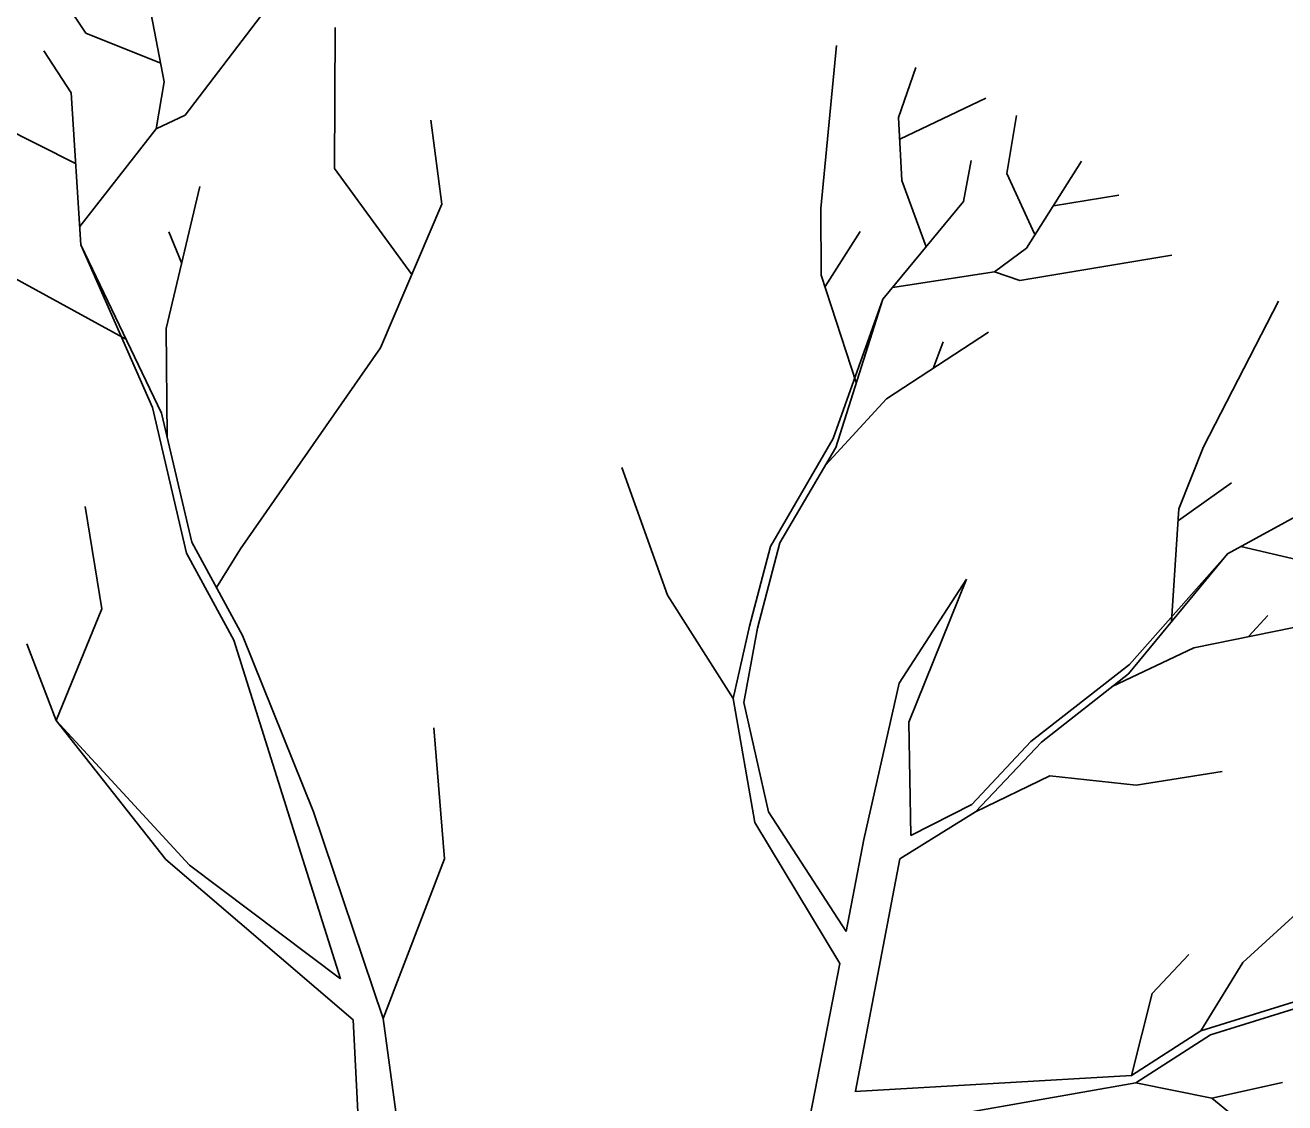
# Model space of a CAD drawing. Extents: x -438233 to -437334, y -1133133 to -1132623.
# Drawn here: x -438073.664 to -438070.142, y -1132984.041 to -1132981.028 of the extents above; entities that cross this region are included whole.
import ezdxf

# ---------------------------------------------------------------- set-up
doc = ezdxf.new("R2010")
doc.units = 0
doc.layers.add('Vrstva 1', color=7, linetype='Continuous')

msp = doc.modelspace()

# ---------------------------------------------------------------- linework, layer by layer
at = {"layer": 'Vrstva 1'}
for p, q in [((-438073.2753, -1132981.1863), (-438073.3398, -1132980.8485)), ((-438073.4946, -1132981.0509), (-438073.6035, -1132980.8856)), ((-438073.2172, -1132981.2799), (-438072.9044, -1132980.8702)), ((-438073.2874, -1132981.1339), (-438073.4946, -1132981.0509)), ((-438072.7995, -1132981.4291), (-438072.7971, -1132981.0347)), ((-438071.4399, -1132981.5412), (-438071.3956, -1132981.0855)), ((-438073.5358, -1132981.217), (-438073.6116, -1132981.1001)), ((-438071.2222, -1132981.2863), (-438071.1738, -1132981.1468)), ((-438073.2979, -1132981.3178), (-438073.2753, -1132981.1863)), ((-438073.5084, -1132981.6428), (-438073.5358, -1132981.217)), ((-438071.219, -1132981.3468), (-438070.9787, -1132981.2323)), ((-438073.5229, -1132981.4146), (-438073.7341, -1132981.3089)), ((-438073.2979, -1132981.3178), (-438073.2172, -1132981.2799)), ((-438072.4996, -1132981.5291), (-438072.5302, -1132981.2936)), ((-438071.2133, -1132981.4629), (-438071.2222, -1132981.2863)), ((-438070.9198, -1132981.4428), (-438070.8924, -1132981.2807)), ((-438073.5108, -1132981.5912), (-438073.2979, -1132981.3178)), ((-438071.0408, -1132981.521), (-438071.019, -1132981.4065)), ((-438070.8642, -1132981.6516), (-438070.711, -1132981.4089)), ((-438072.5826, -1132981.725), (-438072.7995, -1132981.4291)), ((-438070.8424, -1132981.6113), (-438070.9198, -1132981.4428)), ((-438073.2697, -1132981.8766), (-438073.1753, -1132981.4791)), ((-438071.1448, -1132981.6484), (-438071.2133, -1132981.4629)), ((-438071.2666, -1132981.7944), (-438071.0408, -1132981.521)), ((-438070.7892, -1132981.5331), (-438070.6069, -1132981.5033)), ((-438072.6705, -1132981.9307), (-438072.4996, -1132981.5291)), ((-438071.4383, -1132981.7274), (-438071.4399, -1132981.5412)), ((-438073.2261, -1132981.6944), (-438073.2624, -1132981.6065)), ((-438071.4278, -1132981.7589), (-438071.3295, -1132981.6049)), ((-438073.3084, -1132982.0968), (-438073.5084, -1132981.6428)), ((-438073.2826, -1132982.1129), (-438073.5084, -1132981.6428)), ((-438070.9537, -1132981.7178), (-438070.8642, -1132981.6516)), ((-438070.8835, -1132981.742), (-438070.4586, -1132981.671)), ((-438073.3809, -1132981.9073), (-438073.7124, -1132981.7258)), ((-438071.3408, -1132982.0274), (-438071.4383, -1132981.7274)), ((-438071.2391, -1132981.7621), (-438070.9537, -1132981.7178)), ((-438070.9537, -1132981.7178), (-438070.8835, -1132981.742)), ((-438071.4053, -1132982.1839), (-438071.2666, -1132981.7944)), ((-438071.398, -1132982.2089), (-438071.2666, -1132981.7944)), ((-438070.3698, -1132982.2073), (-438070.1602, -1132981.8)), ((-438073.2672, -1132982.1798), (-438073.2697, -1132981.8766)), ((-438071.2561, -1132982.0726), (-438070.9706, -1132981.8863)), ((-438073.0616, -1132982.4927), (-438072.6705, -1132981.9307)), ((-438071.1254, -1132981.9879), (-438071.0972, -1132981.9137)), ((-438071.427, -1132982.2581), (-438071.2561, -1132982.0726)), ((-438073.2132, -1132982.5048), (-438073.3084, -1132982.0968)), ((-438073.1979, -1132982.4734), (-438073.2826, -1132982.1129)), ((-438071.5803, -1132982.4855), (-438071.4053, -1132982.1839)), ((-438071.5545, -1132982.4758), (-438071.398, -1132982.2089)), ((-438070.4384, -1132982.3806), (-438070.3698, -1132982.2073)), ((-438071.8681, -1132982.6217), (-438071.9956, -1132982.2653)), ((-438070.44, -1132982.4129), (-438070.2916, -1132982.3081)), ((-438070.3029, -1132982.5064), (-438069.9916, -1132982.3363)), ((-438073.4495, -1132982.6604), (-438073.4963, -1132982.3742)), ((-438070.4594, -1132982.6951), (-438070.4384, -1132982.3806)), ((-438073.081, -1132982.7475), (-438073.2132, -1132982.5048)), ((-438073.1979, -1132982.4734), (-438073.056, -1132982.7346)), ((-438073.0616, -1132982.4927), (-438073.1293, -1132982.6008)), ((-438071.5803, -1132982.4855), (-438071.6391, -1132982.7088)), ((-438071.5545, -1132982.4758), (-438071.6165, -1132982.7145)), ((-438070.5795, -1132982.8419), (-438070.3029, -1132982.5064)), ((-438070.5771, -1132982.8161), (-438070.3029, -1132982.5064)), ((-438070.2658, -1132982.4855), (-438069.9836, -1132982.5516)), ((-438071.2206, -1132982.8677), (-438071.0319, -1132982.5774)), ((-438071.0319, -1132982.5774), (-438071.194, -1132982.9774)), ((-438071.6851, -1132982.9112), (-438071.8681, -1132982.6217)), ((-438073.5777, -1132982.9725), (-438073.4495, -1132982.6604)), ((-438070.2432, -1132982.7371), (-438070.19, -1132982.679)), ((-438071.6851, -1132982.9112), (-438071.6391, -1132982.7088)), ((-438071.6553, -1132982.9225), (-438071.6165, -1132982.7145)), ((-438070.3965, -1132982.7693), (-438070.0626, -1132982.7008)), ((-438073.081, -1132982.7475), (-438072.8931, -1132983.3435)), ((-438073.056, -1132982.7346), (-438072.8584, -1132983.2282)), ((-438073.5777, -1132982.9725), (-438073.6592, -1132982.758)), ((-438070.6255, -1132982.8774), (-438070.3965, -1132982.7693)), ((-438070.8521, -1132983.0314), (-438070.5771, -1132982.8161)), ((-438070.823, -1132983.033), (-438070.5795, -1132982.8419)), ((-438071.319, -1132983.3048), (-438071.2206, -1132982.8677)), ((-438071.6238, -1132983.2572), (-438071.6851, -1132982.9112)), ((-438071.5859, -1132983.2282), (-438071.6553, -1132982.9225)), ((-438073.2043, -1132983.3773), (-438073.5777, -1132982.9725)), ((-438073.2705, -1132983.3612), (-438073.5777, -1132982.9725)), ((-438072.4915, -1132983.3588), (-438072.5213, -1132982.9927)), ((-438071.194, -1132982.9774), (-438071.1883, -1132983.2943)), ((-438070.8521, -1132983.0314), (-438071.0174, -1132983.2072)), ((-438070.823, -1132983.033), (-438071.0069, -1132983.2282)), ((-438070.7997, -1132983.1274), (-438071.0069, -1132983.2282)), ((-438070.7997, -1132983.1274), (-438070.5577, -1132983.1532)), ((-438070.5577, -1132983.1532), (-438070.3174, -1132983.1153)), ((-438071.0174, -1132983.2072), (-438071.1883, -1132983.2943)), ((-438072.8584, -1132983.2282), (-438072.6633, -1132983.8055)), ((-438071.369, -1132983.5628), (-438071.5859, -1132983.2282)), ((-438071.0069, -1132983.2282), (-438071.219, -1132983.3596)), ((-438071.3867, -1132983.6515), (-438071.6238, -1132983.2572)), ((-438071.369, -1132983.5628), (-438071.319, -1132983.3048)), ((-438072.8931, -1132983.3435), (-438072.7826, -1132983.6951)), ((-438072.7471, -1132983.8096), (-438073.2705, -1132983.3612)), ((-438072.7826, -1132983.6951), (-438073.2043, -1132983.3773)), ((-438072.6633, -1132983.8055), (-438072.4915, -1132983.3588)), ((-438071.3424, -1132984.0087), (-438071.219, -1132983.3596)), ((-438070.2602, -1132983.6491), (-438070.0997, -1132983.5023)), ((-438070.5134, -1132983.7354), (-438070.411, -1132983.6265)), ((-438071.4706, -1132984.0821), (-438071.3867, -1132983.6515)), ((-438070.3771, -1132983.8402), (-438070.2602, -1132983.6491)), ((-438070.5706, -1132983.9652), (-438070.5134, -1132983.7354)), ((-438070.3771, -1132983.8402), (-438070.0441, -1132983.7362)), ((-438070.3505, -1132983.8515), (-438070.0554, -1132983.7596)), ((-438072.7471, -1132983.8096), (-438072.7253, -1132984.2378)), ((-438072.6633, -1132983.8055), (-438072.6084, -1132984.2055)), ((-438070.3771, -1132983.8402), (-438070.5706, -1132983.9652)), ((-438070.3505, -1132983.8515), (-438070.5585, -1132983.9854)), ((-438071.394, -1132984.1321), (-438070.5585, -1132983.9854)), ((-438071.3448, -1132984.0096), (-438070.5706, -1132983.9652)), ((-438070.5585, -1132983.9854), (-438070.3465, -1132984.0281)), ((-438070.3465, -1132984.0281), (-438070.1489, -1132983.9846)), ((-438070.3465, -1132984.0281), (-438070.1844, -1132984.1612))]:
    msp.add_line(p, q, dxfattribs=at)

doc.saveas('drawing.dxf')
